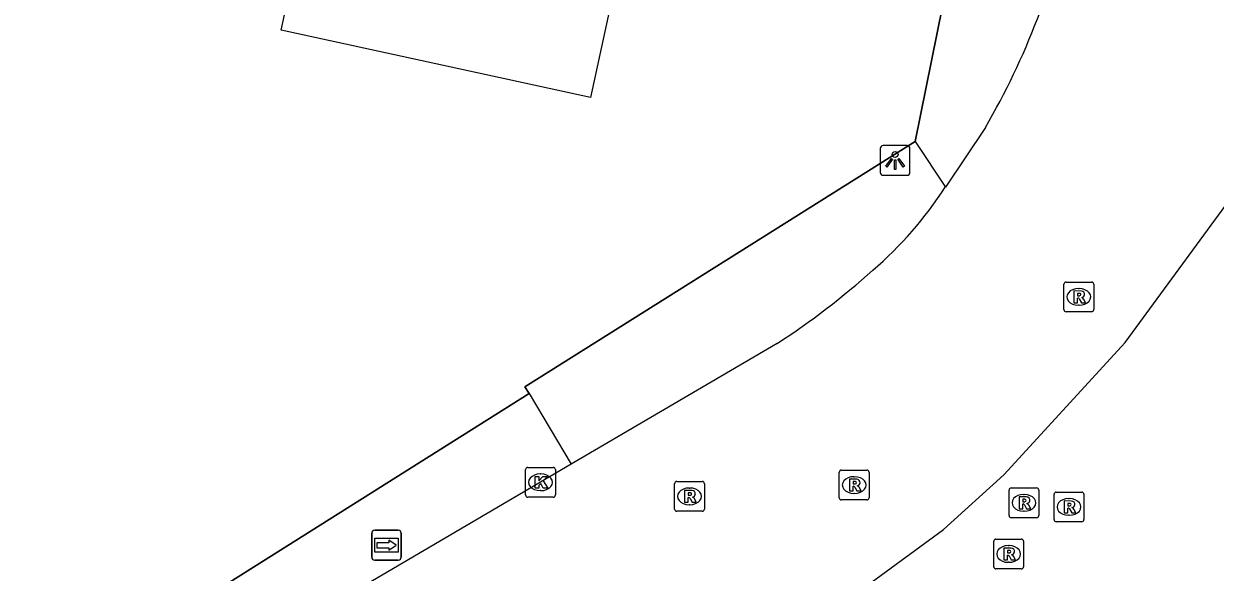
# Model space of a CAD drawing. Extents: x 157692 to 159670, y 381454 to 383289.
# Drawn here: x 159106.85 to 159146.84, y 382805.14 to 382823.56 of the extents above; entities that cross this region are included whole.
import ezdxf

# ---------------------------------------------------------------- set-up
doc = ezdxf.new("R2010")
doc.units = 0
for name, color, linetype in [('IMGEO_Hek', 7, 'Continuous'), ('IMGEO_Kolk', 7, 'Continuous'), ('IMGEO_Lichtpunt', 7, 'Continuous'), ('IMGEO_Muur', 7, 'Continuous'), ('IMGEO_Pand', 7, 'Continuous'), ('IMGEO_Rijbaan_lokaal_open', 7, 'Continuous'), ('IMGEO_Rioolput', 7, 'Continuous'), ('IMGEO_Voetpad_open', 7, 'Continuous'), ('IMGEO_Wegwijzer', 7, 'Continuous')]:
    doc.layers.add(name, color=color, linetype=linetype)

msp = doc.modelspace()

# ---------------------------------------------------------------- linework, layer by layer
at = {"layer": 'IMGEO_Hek'}
for points in [[(159144.149, 382856.052), (159136.77, 382819.61)], [(159136.77, 382819.61), (159123.666, 382811.372), (159123.808, 382811.144)]]:
    msp.add_lwpolyline(points, dxfattribs=at)
at = {"layer": 'IMGEO_Kolk'}
for p, q in [((159123.693, 382807.736), (159123.693, 382808.588)), ((159123.768, 382808.662), (159124.62, 382808.662)), ((159124.694, 382808.588), (159124.694, 382807.736)), ((159124.181, 382808.442), (159124.206, 382808.442)), ((159124.204, 382807.882), (159124.179, 382807.882)), ((159124.62, 382807.662), (159123.768, 382807.662))]:
    msp.add_line(p, q, dxfattribs=at)
for points in [[(159123.693, 382807.736), (159123.693, 382808.588)], [(159123.768, 382808.662), (159124.62, 382808.662)], [(159124.694, 382808.588), (159124.694, 382807.736)], [(159124.014, 382808.362), (159124.137, 382808.362), (159124.137, 382808.211), (159124.267, 382808.362), (159124.431, 382808.362), (159124.285, 382808.211), (159124.438, 382807.962), (159124.286, 382807.962), (159124.201, 382808.126), (159124.137, 382808.059), (159124.137, 382807.962), (159124.014, 382807.962), (159124.014, 382808.362)], [(159124.62, 382807.662), (159123.768, 382807.662)]]:
    msp.add_lwpolyline(points, dxfattribs=at)
for centre, start, end in [((159123.77, 382808.586), 91.552, 178.448), ((159123.77, 382808.586), 91.552, 178.448), ((159124.618, 382808.586), 1.552, 88.448), ((159124.618, 382808.586), 1.552, 88.448), ((159123.77, 382807.738), 181.552, 268.448), ((159123.77, 382807.738), 181.552, 268.448), ((159124.618, 382807.738), 271.552, 358.448), ((159124.618, 382807.738), 271.552, 358.448)]:
    msp.add_arc(centre, 0.0765, start, end, dxfattribs=at)
for centre, major_axis, ratio, start_param, end_param in [((159124.18, 382808.162), (-0.387, 0.002), 0.722429, 4.712389, 7.853982), ((159124.205, 382808.162), (-0.39, 0.002), 0.717154, 1.570796, 4.712389)]:
    msp.add_ellipse(centre, major_axis=major_axis, ratio=ratio, start_param=start_param, end_param=end_param, dxfattribs=at)
at = {"layer": 'IMGEO_Lichtpunt'}
for p, q in [((159136.501, 382819.466), (159135.693, 382819.466)), ((159136.501, 382819.466), (159135.693, 382819.466)), ((159135.599, 382819.371), (159135.599, 382818.564)), ((159135.599, 382819.371), (159135.599, 382818.564)), ((159136.595, 382818.564), (159136.595, 382819.371)), ((159136.595, 382818.564), (159136.595, 382819.371)), ((159135.693, 382818.47), (159136.501, 382818.47)), ((159135.693, 382818.47), (159136.501, 382818.47))]:
    msp.add_line(p, q, dxfattribs=at)
for points in [[(159135.973, 382819.035), (159136.012, 382819.007), (159135.824, 382818.745), (159135.786, 382818.772), (159135.973, 382819.035)], [(159136.075, 382818.987), (159136.122, 382818.987), (159136.122, 382818.665), (159136.075, 382818.665), (159136.075, 382818.987)], [(159136.185, 382819.007), (159136.223, 382819.034), (159136.41, 382818.772), (159136.371, 382818.744), (159136.185, 382819.007)]]:
    msp.add_lwpolyline(points, dxfattribs=at)
msp.add_circle((159136.098, 382819.169), 0.0994, dxfattribs=at)
for centre, start, end in [((159135.693, 382819.371), 90, 180), ((159135.693, 382819.371), 90, 180), ((159136.501, 382819.371), 0, 90), ((159136.501, 382819.371), 0, 90), ((159135.693, 382818.564), 180, 270), ((159135.693, 382818.564), 180, 270), ((159136.501, 382818.564), 270, 0), ((159136.501, 382818.564), 270, 360)]:
    msp.add_arc(centre, 0.0946, start, end, dxfattribs=at)
at = {"layer": 'IMGEO_Muur'}
msp.add_lwpolyline([(159123.808, 382811.144), (159101.423, 382797.039)], dxfattribs=at)
at = {"layer": 'IMGEO_Pand'}
msp.add_lwpolyline([(159130.759, 382843.608), (159125.869, 382821.085), (159115.491, 382823.339), (159120.381, 382845.862), (159130.759, 382843.608)], dxfattribs=at)
at = {"layer": 'IMGEO_Rijbaan_lokaal_open'}
for points in [[(159134.032, 382803.851), (159134.213, 382804.003), (159137.717, 382806.576), (159139.75, 382808.415), (159143.816, 382812.854), (159147.899, 382818.425), (159149.393, 382821.772), (159150.664, 382825.119)], [(159139.133, 382820.081), (159137.783, 382818.076)], [(159132.143, 382812.823), (159125.226, 382808.775)], [(159125.226, 382808.775), (159102.648, 382795.514)]]:
    msp.add_lwpolyline(points, dxfattribs=at)
for centre, radius, start, end in [((159116.912, 382832.944), 25.676, 329.9348, 347.9524), ((159127.135, 382824.91), 12.652, 310.4575, 327.3073), ((159117.344, 382835.4), 26.995, 303.2448, 311.8232)]:
    msp.add_arc(centre, radius, start, end, dxfattribs=at)
at = {"layer": 'IMGEO_Rioolput'}
for p, q in [((159141.762, 382813.961), (159141.762, 382814.813)), ((159141.837, 382814.887), (159142.689, 382814.887)), ((159142.25, 382814.667), (159142.275, 382814.667)), ((159142.763, 382814.813), (159142.763, 382813.961)), ((159142.689, 382813.887), (159141.837, 382813.887)), ((159142.273, 382814.107), (159142.248, 382814.107)), ((159128.769, 382808.19), (159129.621, 382808.19)), ((159134.224, 382807.644), (159134.224, 382808.496)), ((159134.299, 382808.57), (159135.151, 382808.57)), ((159134.712, 382808.35), (159134.737, 382808.35)), ((159135.225, 382808.496), (159135.225, 382807.644)), ((159128.694, 382807.264), (159128.694, 382808.116)), ((159129.182, 382807.97), (159129.207, 382807.97)), ((159129.695, 382808.116), (159129.695, 382807.264)), ((159134.735, 382807.79), (159134.71, 382807.79)), ((159139.921, 382807.046), (159139.921, 382807.898)), ((159139.996, 382807.972), (159140.848, 382807.972)), ((159140.922, 382807.898), (159140.922, 382807.046)), ((159141.509, 382807.835), (159142.361, 382807.835)), ((159129.205, 382807.41), (159129.18, 382807.41)), ((159135.151, 382807.57), (159134.299, 382807.57)), ((159140.409, 382807.752), (159140.434, 382807.752)), ((159141.434, 382806.909), (159141.434, 382807.761)), ((159141.922, 382807.615), (159141.947, 382807.615)), ((159142.435, 382807.761), (159142.435, 382806.909)), ((159129.621, 382807.19), (159128.769, 382807.19)), ((159140.432, 382807.192), (159140.407, 382807.192)), ((159141.945, 382807.055), (159141.92, 382807.055)), ((159140.848, 382806.972), (159139.996, 382806.972)), ((159142.361, 382806.835), (159141.509, 382806.835)), ((159139.482, 382806.255), (159140.334, 382806.255)), ((159139.407, 382805.329), (159139.407, 382806.181)), ((159139.895, 382806.035), (159139.92, 382806.035)), ((159140.408, 382806.181), (159140.408, 382805.329)), ((159139.918, 382805.475), (159139.893, 382805.475)), ((159140.334, 382805.255), (159139.482, 382805.255))]:
    msp.add_line(p, q, dxfattribs=at)
for points in [[(159141.762, 382813.961), (159141.762, 382814.813)], [(159141.837, 382814.887), (159142.689, 382814.887)], [(159142.351, 382814.585), (159142.099, 382814.587), (159142.099, 382814.187)], [(159142.763, 382814.813), (159142.763, 382813.961)], [(159142.099, 382814.187), (159142.223, 382814.187), (159142.223, 382814.349), (159142.234, 382814.349)], [(159142.277, 382814.506), (159142.223, 382814.506), (159142.223, 382814.425)], [(159142.223, 382814.425), (159142.275, 382814.425)], [(159142.281, 382814.32), (159142.352, 382814.187), (159142.492, 382814.187), (159142.427, 382814.313)], [(159142.689, 382813.887), (159141.837, 382813.887)], [(159128.769, 382808.19), (159129.621, 382808.19)], [(159134.224, 382807.644), (159134.224, 382808.496)], [(159134.299, 382808.57), (159135.151, 382808.57)], [(159134.813, 382808.268), (159134.561, 382808.27), (159134.561, 382807.87)], [(159134.739, 382808.189), (159134.685, 382808.189), (159134.685, 382808.108)], [(159135.225, 382808.496), (159135.225, 382807.644)], [(159128.694, 382807.264), (159128.694, 382808.116)], [(159129.283, 382807.888), (159129.031, 382807.89), (159129.031, 382807.49)], [(159129.209, 382807.809), (159129.155, 382807.809), (159129.155, 382807.728)], [(159129.695, 382808.116), (159129.695, 382807.264)], [(159134.561, 382807.87), (159134.685, 382807.87), (159134.685, 382808.032), (159134.696, 382808.032)], [(159134.685, 382808.108), (159134.737, 382808.108)], [(159134.743, 382808.003), (159134.814, 382807.87), (159134.954, 382807.87), (159134.889, 382807.996)], [(159139.921, 382807.046), (159139.921, 382807.898)], [(159139.996, 382807.972), (159140.848, 382807.972)], [(159140.922, 382807.898), (159140.922, 382807.046)], [(159141.509, 382807.835), (159142.361, 382807.835)], [(159129.031, 382807.49), (159129.155, 382807.49), (159129.155, 382807.652), (159129.166, 382807.652)], [(159129.155, 382807.728), (159129.207, 382807.728)], [(159129.213, 382807.623), (159129.284, 382807.49), (159129.424, 382807.49), (159129.359, 382807.616)], [(159135.151, 382807.57), (159134.299, 382807.57)], [(159140.51, 382807.67), (159140.258, 382807.672), (159140.258, 382807.272)], [(159140.258, 382807.272), (159140.382, 382807.272), (159140.382, 382807.434), (159140.393, 382807.434)], [(159140.436, 382807.591), (159140.382, 382807.591), (159140.382, 382807.51)], [(159140.382, 382807.51), (159140.434, 382807.51)], [(159140.44, 382807.405), (159140.511, 382807.272), (159140.651, 382807.272), (159140.586, 382807.398)], [(159141.434, 382806.909), (159141.434, 382807.761)], [(159142.023, 382807.533), (159141.771, 382807.535), (159141.771, 382807.135)], [(159141.949, 382807.454), (159141.895, 382807.454), (159141.895, 382807.373)], [(159142.435, 382807.761), (159142.435, 382806.909)], [(159129.621, 382807.19), (159128.769, 382807.19)], [(159141.771, 382807.135), (159141.895, 382807.135), (159141.895, 382807.297), (159141.906, 382807.297)], [(159141.895, 382807.373), (159141.947, 382807.373)], [(159141.953, 382807.268), (159142.024, 382807.135), (159142.164, 382807.135), (159142.099, 382807.261)], [(159140.848, 382806.972), (159139.996, 382806.972)], [(159142.361, 382806.835), (159141.509, 382806.835)], [(159139.482, 382806.255), (159140.334, 382806.255)], [(159139.407, 382805.329), (159139.407, 382806.181)], [(159139.996, 382805.953), (159139.744, 382805.955), (159139.744, 382805.555)], [(159139.922, 382805.874), (159139.868, 382805.874), (159139.868, 382805.793)], [(159139.868, 382805.793), (159139.92, 382805.793)], [(159140.408, 382806.181), (159140.408, 382805.329)], [(159139.744, 382805.555), (159139.868, 382805.555), (159139.868, 382805.717), (159139.879, 382805.717)], [(159139.926, 382805.688), (159139.997, 382805.555), (159140.137, 382805.555), (159140.072, 382805.681)], [(159140.334, 382805.255), (159139.482, 382805.255)]]:
    msp.add_lwpolyline(points, dxfattribs=at)
for centre, radius, start, end in [((159141.839, 382814.811), 0.0765, 91.552, 178.448), ((159141.839, 382814.811), 0.0765, 91.552, 178.448), ((159142.35, 382814.475), 0.109, 350.3612, 89.416), ((159142.687, 382814.811), 0.0765, 1.552, 88.448), ((159142.687, 382814.811), 0.0765, 1.552, 88.448), ((159142.233, 382814.296), 0.0533, 26.0293, 88.6989), ((159142.259, 382814.614), 0.19, 274.7715, 282.9687), ((159142.283, 382814.41), 0.0964, 77.0061, 93.1865), ((159142.297, 382814.467), 0.0378, 276.6634, 79.6772), ((159142.348, 382814.475), 0.112, 277.5842, 350.9817), ((159142.332, 382814.26), 0.108, 29.5134, 73.7905), ((159141.839, 382813.963), 0.0765, 181.552, 268.448), ((159141.839, 382813.963), 0.0765, 181.552, 268.448), ((159142.687, 382813.963), 0.0765, 271.552, 358.448), ((159142.687, 382813.963), 0.0765, 271.552, 358.448), ((159128.771, 382808.114), 0.0765, 91.552, 178.448), ((159128.771, 382808.114), 0.0765, 91.552, 178.448), ((159129.619, 382808.114), 0.0765, 1.552, 88.448), ((159129.619, 382808.114), 0.0765, 1.552, 88.448), ((159134.301, 382808.494), 0.0765, 91.552, 178.448), ((159134.301, 382808.494), 0.0765, 91.552, 178.448), ((159134.745, 382808.093), 0.0964, 77.0061, 93.1865), ((159134.759, 382808.15), 0.0378, 276.6634, 79.6772), ((159134.812, 382808.158), 0.109, 350.3612, 89.416), ((159135.149, 382808.494), 0.0765, 1.552, 88.448), ((159135.149, 382808.494), 0.0765, 1.552, 88.448), ((159129.215, 382807.713), 0.0964, 77.0061, 93.1865), ((159129.229, 382807.77), 0.0378, 276.6634, 79.6772), ((159129.282, 382807.778), 0.109, 350.3612, 89.416), ((159134.695, 382807.979), 0.0533, 26.0293, 88.6989), ((159134.721, 382808.297), 0.19, 274.7715, 282.9687), ((159134.81, 382808.158), 0.112, 277.5842, 350.9817), ((159134.794, 382807.943), 0.108, 29.5134, 73.7905), ((159139.998, 382807.896), 0.0765, 91.552, 178.448), ((159139.998, 382807.896), 0.0765, 91.552, 178.448), ((159140.846, 382807.896), 0.0765, 1.552, 88.448), ((159140.846, 382807.896), 0.0765, 1.552, 88.448), ((159141.511, 382807.759), 0.0765, 91.552, 178.448), ((159141.511, 382807.759), 0.0765, 91.552, 178.448), ((159142.359, 382807.759), 0.0765, 1.552, 88.448), ((159142.359, 382807.759), 0.0765, 1.552, 88.448), ((159129.165, 382807.599), 0.0533, 26.0293, 88.6989), ((159129.191, 382807.917), 0.19, 274.7715, 282.9687), ((159129.28, 382807.778), 0.112, 277.5842, 350.9817), ((159129.264, 382807.563), 0.108, 29.5134, 73.7905), ((159134.301, 382807.646), 0.0765, 181.552, 268.448), ((159134.301, 382807.646), 0.0765, 181.552, 268.448), ((159135.149, 382807.646), 0.0765, 271.552, 358.448), ((159135.149, 382807.646), 0.0765, 271.552, 358.448), ((159140.392, 382807.381), 0.0533, 26.0293, 88.6989), ((159140.418, 382807.699), 0.19, 274.7715, 282.9687), ((159140.442, 382807.495), 0.0964, 77.0061, 93.1865), ((159140.456, 382807.552), 0.0378, 276.6634, 79.6772), ((159140.509, 382807.56), 0.109, 350.3612, 89.416), ((159140.507, 382807.56), 0.112, 277.5842, 350.9817), ((159140.491, 382807.345), 0.108, 29.5134, 73.7905), ((159141.955, 382807.358), 0.0964, 77.0061, 93.1865), ((159141.969, 382807.415), 0.0378, 276.6634, 79.6772), ((159142.022, 382807.423), 0.109, 350.3612, 89.416), ((159142.02, 382807.423), 0.112, 277.5842, 350.9817), ((159128.771, 382807.266), 0.0765, 181.552, 268.448), ((159128.771, 382807.266), 0.0765, 181.552, 268.448), ((159129.619, 382807.266), 0.0765, 271.552, 358.448), ((159129.619, 382807.266), 0.0765, 271.552, 358.448), ((159139.998, 382807.048), 0.0765, 181.552, 268.448), ((159139.998, 382807.048), 0.0765, 181.552, 268.448), ((159140.846, 382807.048), 0.0765, 271.552, 358.448), ((159140.846, 382807.048), 0.0765, 271.552, 358.448), ((159141.905, 382807.244), 0.0533, 26.0293, 88.6989), ((159141.931, 382807.562), 0.19, 274.7715, 282.9687), ((159142.004, 382807.208), 0.108, 29.5134, 73.7905), ((159141.511, 382806.911), 0.0765, 181.552, 268.448), ((159141.511, 382806.911), 0.0765, 181.552, 268.448), ((159142.359, 382806.911), 0.0765, 271.552, 358.448), ((159142.359, 382806.911), 0.0765, 271.552, 358.448), ((159139.484, 382806.179), 0.0765, 91.552, 178.448), ((159139.484, 382806.179), 0.0765, 91.552, 178.448), ((159140.332, 382806.179), 0.0765, 1.552, 88.448), ((159140.332, 382806.179), 0.0765, 1.552, 88.448), ((159139.904, 382805.982), 0.19, 274.7715, 282.9687), ((159139.928, 382805.778), 0.0964, 77.0061, 93.1865), ((159139.942, 382805.835), 0.0378, 276.6634, 79.6772), ((159139.995, 382805.843), 0.109, 350.3612, 89.416), ((159139.993, 382805.843), 0.112, 277.5842, 350.9817), ((159139.878, 382805.664), 0.0533, 26.0293, 88.6989), ((159139.977, 382805.628), 0.108, 29.5134, 73.7905), ((159139.484, 382805.331), 0.0765, 181.552, 268.448), ((159139.484, 382805.331), 0.0765, 181.552, 268.448), ((159140.332, 382805.331), 0.0765, 271.552, 358.448), ((159140.332, 382805.331), 0.0765, 271.552, 358.448)]:
    msp.add_arc(centre, radius, start, end, dxfattribs=at)
for centre, major_axis, ratio, start_param, end_param in [((159142.249, 382814.387), (-0.387, 0.002), 0.722429, 4.712389, 7.853982), ((159142.274, 382814.387), (-0.39, 0.002), 0.717154, 1.570796, 4.712389), ((159134.711, 382808.07), (-0.387, 0.002), 0.722429, 4.712389, 7.853982), ((159134.736, 382808.07), (-0.39, 0.002), 0.717154, 1.570796, 4.712389), ((159129.181, 382807.69), (-0.387, 0.002), 0.722429, 4.712389, 7.853982), ((159129.206, 382807.69), (-0.39, 0.002), 0.717154, 1.570796, 4.712389), ((159140.408, 382807.472), (-0.387, 0.002), 0.722429, 4.712389, 7.853982), ((159140.433, 382807.472), (-0.39, 0.002), 0.717154, 1.570796, 4.712389), ((159141.921, 382807.335), (-0.387, 0.002), 0.722429, 4.712389, 7.853982), ((159141.946, 382807.335), (-0.39, 0.002), 0.717154, 1.570796, 4.712389), ((159139.894, 382805.755), (-0.387, 0.002), 0.722429, 4.712389, 7.853982), ((159139.919, 382805.755), (-0.39, 0.002), 0.717154, 1.570796, 4.712389)]:
    msp.add_ellipse(centre, major_axis=major_axis, ratio=ratio, start_param=start_param, end_param=end_param, dxfattribs=at)
at = {"layer": 'IMGEO_Voetpad_open'}
for points in [[(159136.77, 382819.61), (159144.149, 382856.052), (159147.951, 382874.828)], [(159123.808, 382811.144), (159123.666, 382811.372), (159136.77, 382819.61)], [(159136.77, 382819.61), (159137.783, 382818.076)], [(159101.423, 382797.039), (159123.808, 382811.144)], [(159123.808, 382811.144), (159125.226, 382808.775)]]:
    msp.add_lwpolyline(points, dxfattribs=at)
at = {"layer": 'IMGEO_Wegwijzer'}
for p, q in [((159118.527, 382805.65), (159118.527, 382806.45)), ((159118.527, 382806.45), (159118.527, 382805.65)), ((159118.627, 382806.55), (159119.417, 382806.55)), ((159119.417, 382806.55), (159118.627, 382806.55)), ((159119.517, 382806.45), (159119.517, 382805.65)), ((159119.517, 382805.65), (159119.517, 382806.45)), ((159119.417, 382805.55), (159118.627, 382805.55)), ((159118.627, 382805.55), (159119.417, 382805.55))]:
    msp.add_line(p, q, dxfattribs=at)
for points in [[(159118.628, 382806.282), (159119.416, 382806.282), (159119.416, 382805.818), (159118.628, 382805.818), (159118.628, 382806.282)], [(159118.693, 382806.134), (159118.693, 382806.05), (159118.693, 382805.966), (159119.104, 382805.966), (159119.104, 382805.883), (159119.351, 382806.05), (159119.104, 382806.217), (159119.104, 382806.134), (159118.693, 382806.134)]]:
    msp.add_lwpolyline(points, dxfattribs=at)
for centre, start, end in [((159118.627, 382806.45), 90, 180), ((159118.627, 382806.45), 90, 180), ((159119.417, 382806.45), 0, 90), ((159119.417, 382806.45), 360, 90), ((159118.627, 382805.65), 180, 270), ((159118.627, 382805.65), 180, 270), ((159119.417, 382805.65), 270, 0), ((159119.417, 382805.65), 270, 0)]:
    msp.add_arc(centre, 0.1, start, end, dxfattribs=at)

doc.saveas('drawing.dxf')
